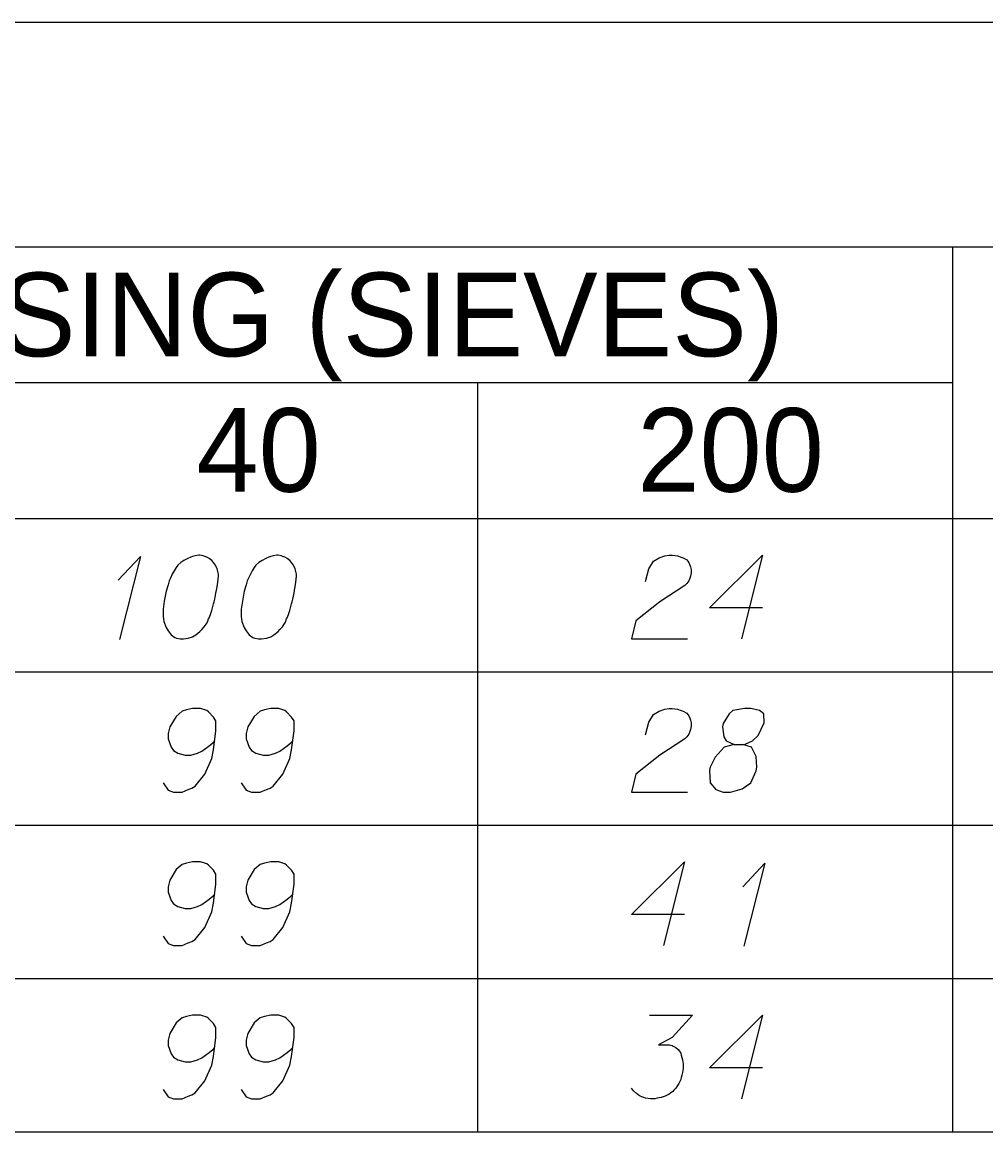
# Model space of a CAD drawing. Extents: x 2074207 to 2076812, y 516372 to 523312.
# Drawn here: x 2076678.5 to 2076733.8, y 520427.8 to 520491.5 of the extents above; entities that cross this region are included whole.
import ezdxf

# ---------------------------------------------------------------- set-up
doc = ezdxf.new("R2010")
doc.units = 0
for name, color, linetype in [('Prop DirtTable_ Soil Test Results - Outline (Major)', 7, 'Continuous'), ('Prop DirtTable_ Soil Test Results - Outline (Minor)', 7, 'Continuous'), ('Prop DirtTable_ Soil Test Results - Tx (Header - Small)', 7, 'Continuous'), ('Prop DirtTable_ Soil Test Results - Tx (Sample Data)', 7, 'Continuous')]:
    doc.layers.add(name, color=color, linetype=linetype)

msp = doc.modelspace()

# ---------------------------------------------------------------- linework, layer by layer
at = {"layer": 'Prop DirtTable_ Soil Test Results - Outline (Major)'}
for p, q in [((2076260.609, 520491.511), (2076811.903, 520491.511)), ((2076260.609, 520463.026), (2076811.903, 520463.026)), ((2076260.609, 520463.026), (2076811.903, 520463.026)), ((2076260.609, 520427.826), (2076811.903, 520427.826))]:
    msp.add_line(p, q, dxfattribs=at)
at = {"layer": 'Prop DirtTable_ Soil Test Results - Outline (Minor)'}
for p, q in [((2076260.609, 520478.626), (2076811.903, 520478.626)), ((2076731.93, 520478.626), (2076731.93, 520454.226)), ((2076526.074, 520470.826), (2076731.93, 520470.826)), ((2076704.671, 520470.826), (2076704.671, 520454.226)), ((2076260.609, 520454.226), (2076811.903, 520454.226)), ((2076260.609, 520454.226), (2076811.903, 520454.226)), ((2076704.671, 520454.226), (2076704.671, 520445.426)), ((2076731.93, 520454.226), (2076731.93, 520445.426)), ((2076260.609, 520445.426), (2076811.903, 520445.426)), ((2076260.609, 520445.426), (2076811.903, 520445.426)), ((2076704.671, 520445.426), (2076704.671, 520436.626)), ((2076731.93, 520445.426), (2076731.93, 520436.626)), ((2076260.609, 520436.626), (2076811.903, 520436.626)), ((2076260.609, 520436.626), (2076811.903, 520436.626)), ((2076704.671, 520436.626), (2076704.671, 520427.826)), ((2076731.93, 520436.626), (2076731.93, 520427.826)), ((2076260.609, 520427.826), (2076811.903, 520427.826))]:
    msp.add_line(p, q, dxfattribs=at)
at = {"layer": 'Prop DirtTable_ Soil Test Results - Tx (Sample Data)'}
for points in [[(2076684.047, 520459.488), (2076685.317, 520460.849), (2076684.117, 520456.087)], [(2076688.738, 520460.924), (2076688.668, 520460.924), (2076688.456, 520460.887), (2076688.315, 520460.849), (2076688.209, 520460.811), (2076688.033, 520460.735), (2076687.821, 520460.622), (2076687.645, 520460.509), (2076687.468, 520460.357), (2076687.363, 520460.206), (2076687.257, 520460.017), (2076687.151, 520459.828), (2076687.045, 520459.602), (2076686.975, 520459.45), (2076686.904, 520459.224), (2076686.798, 520458.846), (2076686.692, 520458.279), (2076686.622, 520457.825), (2076686.622, 520457.409), (2076686.657, 520457.107), (2076686.798, 520456.767), (2076686.904, 520456.578), (2076687.08, 520456.351), (2076687.292, 520456.2), (2076687.398, 520456.162), (2076687.609, 520456.124), (2076687.786, 520456.124), (2076688.068, 520456.162), (2076688.315, 520456.238), (2076688.491, 520456.351), (2076688.738, 520456.54), (2076688.844, 520456.653), (2076688.985, 520456.805), (2076689.091, 520456.956), (2076689.162, 520457.069), (2076689.232, 520457.258), (2076689.267, 520457.334), (2076689.338, 520457.523), (2076689.409, 520457.75), (2076689.479, 520457.976), (2076689.514, 520458.127), (2076689.55, 520458.241), (2076689.585, 520458.392), (2076689.655, 520458.732), (2076689.691, 520458.921), (2076689.726, 520459.11), (2076689.761, 520459.375), (2076689.797, 520459.715), (2076689.797, 520459.828), (2076689.761, 520459.979), (2076689.726, 520460.131), (2076689.62, 520460.357), (2076689.514, 520460.509), (2076689.409, 520460.622), (2076689.267, 520460.735), (2076689.126, 520460.811), (2076689.02, 520460.849), (2076688.915, 520460.887), (2076688.738, 520460.924)], [(2076693.218, 520460.924), (2076693.148, 520460.924), (2076692.936, 520460.887), (2076692.795, 520460.849), (2076692.689, 520460.811), (2076692.513, 520460.735), (2076692.301, 520460.622), (2076692.125, 520460.509), (2076691.948, 520460.357), (2076691.843, 520460.206), (2076691.737, 520460.017), (2076691.631, 520459.828), (2076691.525, 520459.602), (2076691.455, 520459.45), (2076691.384, 520459.224), (2076691.278, 520458.846), (2076691.172, 520458.279), (2076691.102, 520457.825), (2076691.102, 520457.409), (2076691.137, 520457.107), (2076691.278, 520456.767), (2076691.384, 520456.578), (2076691.56, 520456.351), (2076691.772, 520456.2), (2076691.878, 520456.162), (2076692.089, 520456.124), (2076692.266, 520456.124), (2076692.548, 520456.162), (2076692.795, 520456.238), (2076692.971, 520456.351), (2076693.218, 520456.54), (2076693.324, 520456.653), (2076693.465, 520456.805), (2076693.571, 520456.956), (2076693.642, 520457.069), (2076693.712, 520457.258), (2076693.747, 520457.334), (2076693.818, 520457.523), (2076693.889, 520457.75), (2076693.959, 520457.976), (2076693.994, 520458.127), (2076694.03, 520458.241), (2076694.065, 520458.392), (2076694.135, 520458.732), (2076694.171, 520458.921), (2076694.206, 520459.11), (2076694.241, 520459.375), (2076694.277, 520459.715), (2076694.277, 520459.828), (2076694.241, 520459.979), (2076694.206, 520460.131), (2076694.1, 520460.357), (2076693.994, 520460.509), (2076693.889, 520460.622), (2076693.747, 520460.735), (2076693.606, 520460.811), (2076693.5, 520460.849), (2076693.395, 520460.887), (2076693.218, 520460.924)], [(2076714.313, 520459.413), (2076714.489, 520460.131), (2076714.772, 520460.584), (2076715.089, 520460.773), (2076715.407, 520460.887), (2076715.654, 520460.924), (2076715.83, 520460.924), (2076716.147, 520460.887), (2076716.359, 520460.811), (2076716.465, 520460.773), (2076716.677, 520460.66), (2076716.782, 520460.509), (2076716.853, 520460.357), (2076716.888, 520460.244), (2076716.923, 520460.093), (2076716.923, 520459.904), (2076716.888, 520459.715), (2076716.853, 520459.602), (2076716.782, 520459.45), (2076716.677, 520459.299), (2076716.571, 520459.186), (2076715.124, 520458.241), (2076713.749, 520457.145), (2076713.502, 520456.124), (2076716.712, 520456.124)], [(2076721.015, 520457.901), (2076717.982, 520457.901), (2076721.015, 520460.924), (2076719.816, 520456.124)], [(2076686.622, 520447.853), (2076686.904, 520447.438), (2076687.221, 520447.324), (2076687.715, 520447.324), (2076688.068, 520447.476), (2076688.28, 520447.551), (2076688.456, 520447.664), (2076689.02, 520448.345), (2076689.409, 520449.252), (2076689.514, 520449.743), (2076689.655, 520450.839), (2076689.655, 520451.406), (2076689.514, 520451.633), (2076689.232, 520451.935), (2076689.126, 520452.011), (2076688.774, 520452.124), (2076688.315, 520452.124), (2076687.962, 520452.049), (2076687.715, 520451.973), (2076687.363, 520451.671), (2076687.01, 520451.066), (2076686.904, 520450.688), (2076686.904, 520450.386), (2076687.08, 520449.894), (2076687.221, 520449.705), (2076687.468, 520449.554), (2076687.892, 520449.441), (2076688.209, 520449.441), (2076688.597, 520449.554), (2076688.844, 520449.668), (2076689.267, 520449.97), (2076689.479, 520450.159), (2076689.585, 520450.272)], [(2076691.102, 520447.853), (2076691.384, 520447.438), (2076691.701, 520447.324), (2076692.195, 520447.324), (2076692.548, 520447.476), (2076692.76, 520447.551), (2076692.936, 520447.664), (2076693.5, 520448.345), (2076693.889, 520449.252), (2076693.994, 520449.743), (2076694.135, 520450.839), (2076694.135, 520451.406), (2076693.994, 520451.633), (2076693.712, 520451.935), (2076693.606, 520452.011), (2076693.254, 520452.124), (2076692.795, 520452.124), (2076692.442, 520452.049), (2076692.195, 520451.973), (2076691.843, 520451.671), (2076691.49, 520451.066), (2076691.384, 520450.688), (2076691.384, 520450.386), (2076691.56, 520449.894), (2076691.701, 520449.705), (2076691.948, 520449.554), (2076692.372, 520449.441), (2076692.689, 520449.441), (2076693.077, 520449.554), (2076693.324, 520449.668), (2076693.747, 520449.97), (2076693.959, 520450.159), (2076694.065, 520450.272)], [(2076714.313, 520450.613), (2076714.489, 520451.331), (2076714.772, 520451.784), (2076715.089, 520451.973), (2076715.407, 520452.087), (2076715.654, 520452.124), (2076715.83, 520452.124), (2076716.147, 520452.087), (2076716.359, 520452.011), (2076716.465, 520451.973), (2076716.677, 520451.86), (2076716.782, 520451.709), (2076716.853, 520451.557), (2076716.888, 520451.444), (2076716.923, 520451.293), (2076716.923, 520451.104), (2076716.888, 520450.915), (2076716.853, 520450.802), (2076716.782, 520450.65), (2076716.677, 520450.499), (2076716.571, 520450.386), (2076715.124, 520449.441), (2076713.749, 520448.345), (2076713.502, 520447.324), (2076716.712, 520447.324)], [(2076719.393, 520450.046), (2076719.887, 520450.046), (2076720.028, 520450.083), (2076720.451, 520450.272), (2076720.769, 520450.575), (2076721.121, 520451.293), (2076721.086, 520451.822), (2076720.839, 520452.011), (2076720.345, 520452.124), (2076719.992, 520452.124), (2076719.322, 520452.011), (2076719.111, 520451.822), (2076718.758, 520451.255), (2076718.723, 520451.066), (2076718.793, 520450.499), (2076718.934, 520450.272), (2076719.393, 520450.046), (2076718.828, 520449.894), (2076718.299, 520449.327), (2076718.017, 520448.761), (2076717.982, 520448.572), (2076718.017, 520447.853), (2076718.335, 520447.476), (2076718.758, 520447.324), (2076719.181, 520447.324), (2076719.851, 520447.513), (2076720.345, 520447.853), (2076720.663, 520448.534), (2076720.698, 520448.761), (2076720.663, 520449.365), (2076720.38, 520449.894), (2076719.887, 520450.046)], [(2076686.622, 520439.053), (2076686.904, 520438.638), (2076687.221, 520438.524), (2076687.715, 520438.524), (2076688.068, 520438.676), (2076688.28, 520438.751), (2076688.456, 520438.864), (2076689.02, 520439.545), (2076689.409, 520440.452), (2076689.514, 520440.943), (2076689.655, 520442.039), (2076689.655, 520442.606), (2076689.514, 520442.833), (2076689.232, 520443.135), (2076689.126, 520443.211), (2076688.774, 520443.324), (2076688.315, 520443.324), (2076687.962, 520443.249), (2076687.715, 520443.173), (2076687.363, 520442.871), (2076687.01, 520442.266), (2076686.904, 520441.888), (2076686.904, 520441.586), (2076687.08, 520441.094), (2076687.221, 520440.905), (2076687.468, 520440.754), (2076687.892, 520440.641), (2076688.209, 520440.641), (2076688.597, 520440.754), (2076688.844, 520440.868), (2076689.267, 520441.17), (2076689.479, 520441.359), (2076689.585, 520441.472)], [(2076691.102, 520439.053), (2076691.384, 520438.638), (2076691.701, 520438.524), (2076692.195, 520438.524), (2076692.548, 520438.676), (2076692.76, 520438.751), (2076692.936, 520438.864), (2076693.5, 520439.545), (2076693.889, 520440.452), (2076693.994, 520440.943), (2076694.135, 520442.039), (2076694.135, 520442.606), (2076693.994, 520442.833), (2076693.712, 520443.135), (2076693.606, 520443.211), (2076693.254, 520443.324), (2076692.795, 520443.324), (2076692.442, 520443.249), (2076692.195, 520443.173), (2076691.843, 520442.871), (2076691.49, 520442.266), (2076691.384, 520441.888), (2076691.384, 520441.586), (2076691.56, 520441.094), (2076691.701, 520440.905), (2076691.948, 520440.754), (2076692.372, 520440.641), (2076692.689, 520440.641), (2076693.077, 520440.754), (2076693.324, 520440.868), (2076693.747, 520441.17), (2076693.959, 520441.359), (2076694.065, 520441.472)], [(2076716.535, 520440.301), (2076713.502, 520440.301), (2076716.535, 520443.324), (2076715.336, 520438.524)], [(2076719.887, 520441.888), (2076721.157, 520443.249), (2076719.957, 520438.487)], [(2076686.622, 520430.253), (2076686.904, 520429.838), (2076687.221, 520429.724), (2076687.715, 520429.724), (2076688.068, 520429.876), (2076688.28, 520429.951), (2076688.456, 520430.064), (2076689.02, 520430.745), (2076689.409, 520431.652), (2076689.514, 520432.143), (2076689.655, 520433.239), (2076689.655, 520433.806), (2076689.514, 520434.033), (2076689.232, 520434.335), (2076689.126, 520434.411), (2076688.774, 520434.524), (2076688.315, 520434.524), (2076687.962, 520434.449), (2076687.715, 520434.373), (2076687.363, 520434.071), (2076687.01, 520433.466), (2076686.904, 520433.088), (2076686.904, 520432.786), (2076687.08, 520432.294), (2076687.221, 520432.105), (2076687.468, 520431.954), (2076687.892, 520431.841), (2076688.209, 520431.841), (2076688.597, 520431.954), (2076688.844, 520432.068), (2076689.267, 520432.37), (2076689.479, 520432.559), (2076689.585, 520432.672)], [(2076691.102, 520430.253), (2076691.384, 520429.838), (2076691.701, 520429.724), (2076692.195, 520429.724), (2076692.548, 520429.876), (2076692.76, 520429.951), (2076692.936, 520430.064), (2076693.5, 520430.745), (2076693.889, 520431.652), (2076693.994, 520432.143), (2076694.135, 520433.239), (2076694.135, 520433.806), (2076693.994, 520434.033), (2076693.712, 520434.335), (2076693.606, 520434.411), (2076693.254, 520434.524), (2076692.795, 520434.524), (2076692.442, 520434.449), (2076692.195, 520434.373), (2076691.843, 520434.071), (2076691.49, 520433.466), (2076691.384, 520433.088), (2076691.384, 520432.786), (2076691.56, 520432.294), (2076691.701, 520432.105), (2076691.948, 520431.954), (2076692.372, 520431.841), (2076692.689, 520431.841), (2076693.077, 520431.954), (2076693.324, 520432.068), (2076693.747, 520432.37), (2076693.959, 520432.559), (2076694.065, 520432.672)], [(2076714.525, 520434.524), (2076716.994, 520434.524), (2076715.83, 520433.239), (2076715.054, 520432.824), (2076715.689, 520432.824), (2076715.83, 520432.786), (2076715.9, 520432.748), (2076715.971, 520432.71), (2076716.042, 520432.672), (2076716.183, 520432.559), (2076716.253, 520432.446), (2076716.324, 520432.332), (2076716.359, 520432.219), (2076716.43, 520431.954), (2076716.465, 520431.727), (2076716.465, 520431.614), (2076716.465, 520431.463), (2076716.43, 520431.236), (2076716.394, 520431.085), (2076716.359, 520430.934), (2076716.324, 520430.82), (2076716.289, 520430.745), (2076716.253, 520430.669), (2076716.218, 520430.594), (2076716.147, 520430.48), (2076716.042, 520430.329), (2076715.936, 520430.216), (2076715.865, 520430.14), (2076715.759, 520430.064), (2076715.654, 520429.989), (2076715.512, 520429.913), (2076715.442, 520429.876), (2076715.195, 520429.8), (2076714.983, 520429.762), (2076714.842, 520429.724), (2076714.595, 520429.724), (2076714.313, 520429.762), (2076714.207, 520429.8), (2076714.101, 520429.838), (2076713.996, 520429.876), (2076713.89, 520429.951), (2076713.784, 520430.027), (2076713.608, 520430.178), (2076713.502, 520430.329)], [(2076721.015, 520431.501), (2076717.982, 520431.501), (2076721.015, 520434.524), (2076719.816, 520429.724)]]:
    msp.add_lwpolyline(points, dxfattribs=at)

# ---------------------------------------------------------------- texts
at = {"layer": 'Prop DirtTable_ Soil Test Results - Tx (Header - Small)'}
for s, height, p in [('% PASSING (SIEVES)', 4.79998, (2076656.984, 520472.336)), ('40', 4.8, (2076688.534, 520464.561)), ('200', 4.8, (2076713.832, 520464.561))]:
    msp.add_text(s, height=height, dxfattribs=at).set_placement(p)

doc.saveas('drawing.dxf')
